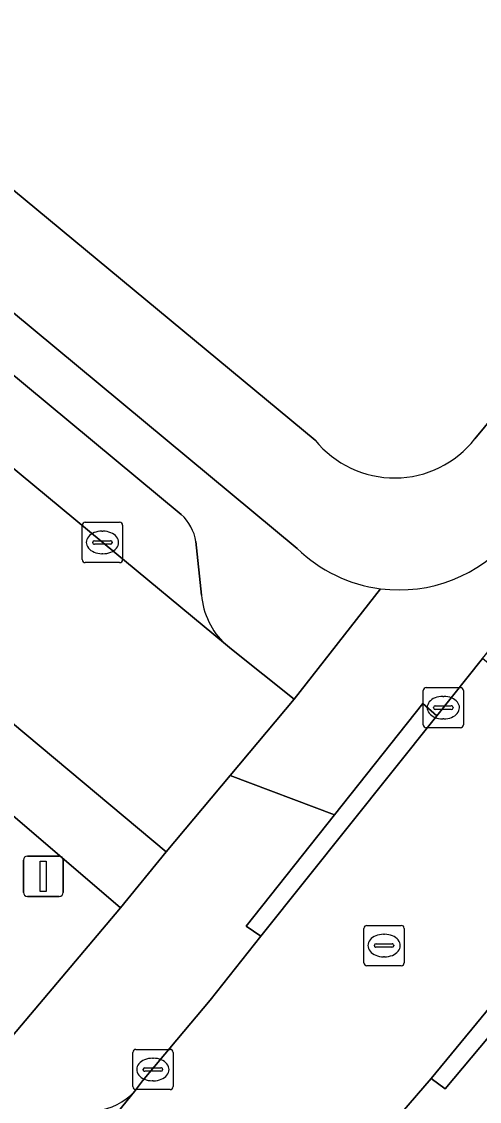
# Model space of a CAD drawing. Extents: x 162073 to 163043, y 381818 to 382561.
# Drawn here: x 162388.66 to 162400.04, y 382197.82 to 382224.65 of the extents above; entities that cross this region are included whole.
import ezdxf

# ---------------------------------------------------------------- set-up
doc = ezdxf.new("R2010")
doc.units = 0
for name, color, linetype in [('IMGEO_Groenvoorziening', 7, 'Continuous'), ('IMGEO_Kolk', 7, 'Continuous'), ('IMGEO_Lichtmast', 7, 'Continuous'), ('IMGEO_Parkeervlak_open', 7, 'Continuous'), ('IMGEO_Rijbaan_lokaal_open', 7, 'Continuous'), ('IMGEO_Rioolput', 7, 'Continuous'), ('IMGEO_Voetpad_gesloten', 7, 'Continuous'), ('IMGEO_Voetpad_open', 7, 'Continuous')]:
    doc.layers.add(name, color=color, linetype=linetype)

msp = doc.modelspace()

# ---------------------------------------------------------------- linework, layer by layer
at = {"layer": 'IMGEO_Groenvoorziening'}
msp.add_lwpolyline([(162399.925, 382214.283), (162405.299, 382220.769), (162400.932, 382224.293), (162390.268, 382233.111), (162383.332, 382224.712), (162395.955, 382214.253)], dxfattribs=at)
msp.add_arc((162397.928, 382215.853), 2.541, 219.0478, 321.8181, dxfattribs=at)
at = {"layer": 'IMGEO_Kolk'}
for p, q in [((162390.247, 382212.21), (162391.099, 382212.21)), ((162390.172, 382211.284), (162390.172, 382212.136)), ((162390.66, 382211.99), (162390.685, 382211.99)), ((162391.173, 382212.136), (162391.173, 382211.284)), ((162390.431, 382211.704), (162390.431, 382211.716)), ((162390.869, 382211.667), (162390.471, 382211.667)), ((162390.474, 382211.753), (162390.872, 382211.753)), ((162390.915, 382211.716), (162390.915, 382211.704)), ((162390.683, 382211.43), (162390.658, 382211.43)), ((162391.099, 382211.21), (162390.247, 382211.21)), ((162398.638, 382207.18), (162398.638, 382208.032)), ((162398.713, 382208.106), (162399.565, 382208.106)), ((162399.639, 382208.032), (162399.639, 382207.18)), ((162398.94, 382207.649), (162399.338, 382207.649)), ((162399.126, 382207.886), (162399.151, 382207.886)), ((162398.897, 382207.6), (162398.897, 382207.612)), ((162399.335, 382207.563), (162398.937, 382207.563)), ((162399.381, 382207.612), (162399.381, 382207.6)), ((162399.565, 382207.106), (162398.713, 382207.106)), ((162399.149, 382207.326), (162399.124, 382207.326)), ((162391.5, 382199.117), (162392.352, 382199.117)), ((162391.425, 382198.191), (162391.425, 382199.043)), ((162391.913, 382198.897), (162391.938, 382198.897)), ((162392.426, 382199.043), (162392.426, 382198.191)), ((162391.684, 382198.611), (162391.684, 382198.623)), ((162392.122, 382198.574), (162391.724, 382198.574)), ((162391.727, 382198.66), (162392.125, 382198.66)), ((162392.168, 382198.623), (162392.168, 382198.611)), ((162391.936, 382198.337), (162391.911, 382198.337)), ((162392.352, 382198.117), (162391.5, 382198.117))]:
    msp.add_line(p, q, dxfattribs=at)
for points in [[(162390.247, 382212.21), (162391.099, 382212.21)], [(162390.172, 382211.284), (162390.172, 382212.136)], [(162391.173, 382212.136), (162391.173, 382211.284)], [(162391.099, 382211.21), (162390.247, 382211.21)], [(162398.638, 382207.18), (162398.638, 382208.032)], [(162398.713, 382208.106), (162399.565, 382208.106)], [(162399.639, 382208.032), (162399.639, 382207.18)], [(162399.565, 382207.106), (162398.713, 382207.106)], [(162391.5, 382199.117), (162392.352, 382199.117)], [(162391.425, 382198.191), (162391.425, 382199.043)], [(162392.426, 382199.043), (162392.426, 382198.191)], [(162392.352, 382198.117), (162391.5, 382198.117)]]:
    msp.add_lwpolyline(points, dxfattribs=at)
for centre, radius, start, end in [((162390.249, 382212.134), 0.0765, 91.552, 178.448), ((162390.249, 382212.134), 0.0765, 91.552, 178.448), ((162391.097, 382212.134), 0.0765, 1.552, 88.448), ((162391.097, 382212.134), 0.0765, 1.552, 88.448), ((162390.471, 382211.713), 0.0403, 85.8775, 175.7526), ((162390.468, 382211.703), 0.0366, 178.938, 274.7102), ((162390.872, 382211.71), 0.043, 264.8664, 352.4533), ((162390.876, 382211.715), 0.0386, 1.7309, 96.639), ((162390.249, 382211.286), 0.0765, 181.552, 268.448), ((162390.249, 382211.286), 0.0765, 181.552, 268.448), ((162391.097, 382211.286), 0.0765, 271.552, 358.448), ((162391.097, 382211.286), 0.0765, 271.552, 358.448), ((162398.715, 382208.03), 0.0765, 91.552, 178.448), ((162398.715, 382208.03), 0.0765, 91.552, 178.448), ((162399.563, 382208.03), 0.0765, 1.552, 88.448), ((162399.563, 382208.03), 0.0765, 1.552, 88.448), ((162398.937, 382207.609), 0.0403, 85.8775, 175.7526), ((162399.342, 382207.611), 0.0386, 1.7309, 96.639), ((162398.934, 382207.599), 0.0366, 178.938, 274.7102), ((162399.338, 382207.606), 0.043, 264.8664, 352.4533), ((162398.715, 382207.182), 0.0765, 181.552, 268.448), ((162398.715, 382207.182), 0.0765, 181.552, 268.448), ((162399.563, 382207.182), 0.0765, 271.552, 358.448), ((162399.563, 382207.182), 0.0765, 271.552, 358.448), ((162391.502, 382199.041), 0.0765, 91.552, 178.448), ((162391.502, 382199.041), 0.0765, 91.552, 178.448), ((162392.35, 382199.041), 0.0765, 1.552, 88.448), ((162392.35, 382199.041), 0.0765, 1.552, 88.448), ((162391.724, 382198.62), 0.0403, 85.8775, 175.7526), ((162391.721, 382198.61), 0.0366, 178.938, 274.7102), ((162392.125, 382198.617), 0.043, 264.8664, 352.4533), ((162392.129, 382198.622), 0.0386, 1.7309, 96.639), ((162391.502, 382198.193), 0.0765, 181.552, 268.448), ((162391.502, 382198.193), 0.0765, 181.552, 268.448), ((162392.35, 382198.193), 0.0765, 271.552, 358.448), ((162392.35, 382198.193), 0.0765, 271.552, 358.448)]:
    msp.add_arc(centre, radius, start, end, dxfattribs=at)
for centre, major_axis, ratio, start_param, end_param in [((162390.659, 382211.71), (-0.387, 0.002), 0.722429, 4.712389, 7.853982), ((162390.684, 382211.71), (-0.39, 0.002), 0.717154, 1.570796, 4.712389), ((162399.125, 382207.606), (-0.387, 0.002), 0.722429, 4.712389, 7.853982), ((162399.15, 382207.606), (-0.39, 0.002), 0.717154, 1.570796, 4.712389), ((162391.912, 382198.617), (-0.387, 0.002), 0.722429, 4.712389, 7.853982), ((162391.937, 382198.617), (-0.39, 0.002), 0.717154, 1.570796, 4.712389)]:
    msp.add_ellipse(centre, major_axis=major_axis, ratio=ratio, start_param=start_param, end_param=end_param, dxfattribs=at)
at = {"layer": 'IMGEO_Lichtmast'}
for p, q in [((162388.808, 382203.917), (162389.598, 382203.917)), ((162389.598, 382203.917), (162388.808, 382203.917)), ((162388.708, 382203.017), (162388.708, 382203.817)), ((162388.708, 382203.817), (162388.708, 382203.017)), ((162389.698, 382203.817), (162389.698, 382203.017)), ((162389.698, 382203.017), (162389.698, 382203.817)), ((162389.598, 382202.917), (162388.808, 382202.917)), ((162388.808, 382202.917), (162389.598, 382202.917))]:
    msp.add_line(p, q, dxfattribs=at)
msp.add_lwpolyline([(162389.128, 382203.792), (162389.278, 382203.792), (162389.278, 382203.042), (162389.128, 382203.042), (162389.128, 382203.792)], dxfattribs=at)
for centre, start, end in [((162388.808, 382203.817), 90, 180), ((162388.808, 382203.817), 90, 180), ((162389.598, 382203.817), 0, 90), ((162389.598, 382203.817), 360, 90), ((162388.808, 382203.017), 180, 270), ((162388.808, 382203.017), 180, 270), ((162389.598, 382203.017), 270, 0), ((162389.598, 382203.017), 270, 0)]:
    msp.add_arc(centre, 0.1, start, end, dxfattribs=at)
at = {"layer": 'IMGEO_Parkeervlak_open'}
for points in [[(162377.687, 382222.478), (162390.687, 382211.697), (162393.725, 382209.183)], [(162392.629, 382212.404), (162381.069, 382222.002)], [(162393.133, 382210.404), (162392.994, 382211.73)], [(162388.216, 382205.124), (162391.119, 382202.632), (162392.258, 382204.023), (162386.699, 382208.671)], [(162382.421, 382186.948), (162387.133, 382192.747), (162391.469, 382198.07)]]:
    msp.add_lwpolyline(points, dxfattribs=at)
for centre, radius, start, end in [((162391.838, 382211.54), 1.172, 9.3467, 47.5282), ((162395.005, 382210.558), 1.879, 184.6959, 227.0368), ((162390.346, 382199.126), 1.541, 276.3624, 316.7677)]:
    msp.add_arc(centre, radius, start, end, dxfattribs=at)
at = {"layer": 'IMGEO_Rijbaan_lokaal_open'}
for points in [[(162369.486, 382223.432), (162369.804, 382222.715), (162372.897, 382220.114), (162386.433, 382208.909), (162386.574, 382208.775), (162386.699, 382208.671), (162392.258, 382204.023), (162393.848, 382205.919), (162395.437, 382207.815), (162393.88, 382209.055), (162393.725, 382209.183), (162390.687, 382211.697), (162377.687, 382222.478)], [(162403.616, 382205.939), (162400.109, 382208.829), (162398.977, 382207.405), (162394.607, 382201.927), (162393.345, 382200.337), (162392.521, 382199.353), (162391.67, 382198.337), (162391.469, 382198.07), (162387.133, 382192.747), (162382.421, 382186.948), (162380.42, 382184.465), (162375.549, 382178.578), (162374.573, 382177.417), (162370.999, 382173.141), (162375.161, 382169.721), (162388.281, 382185.55), (162395.883, 382194.813), (162396.623, 382195.74), (162397.535, 382196.883), (162398.84, 382198.394), (162403.183, 382203.671)]]:
    msp.add_lwpolyline(points, dxfattribs=at)
at = {"layer": 'IMGEO_Rioolput'}
for p, q in [((162397.167, 382201.27), (162397.167, 382202.122)), ((162397.242, 382202.196), (162398.094, 382202.196)), ((162398.168, 382202.122), (162398.168, 382201.27)), ((162397.469, 382201.739), (162397.867, 382201.739)), ((162397.655, 382201.976), (162397.68, 382201.976)), ((162397.426, 382201.69), (162397.426, 382201.702)), ((162397.864, 382201.653), (162397.466, 382201.653)), ((162397.91, 382201.702), (162397.91, 382201.69)), ((162397.678, 382201.416), (162397.653, 382201.416)), ((162398.094, 382201.196), (162397.242, 382201.196))]:
    msp.add_line(p, q, dxfattribs=at)
for points in [[(162397.167, 382201.27), (162397.167, 382202.122)], [(162397.242, 382202.196), (162398.094, 382202.196)], [(162398.168, 382202.122), (162398.168, 382201.27)], [(162398.094, 382201.196), (162397.242, 382201.196)]]:
    msp.add_lwpolyline(points, dxfattribs=at)
for centre, radius, start, end in [((162397.244, 382202.12), 0.0765, 91.552, 178.448), ((162397.244, 382202.12), 0.0765, 91.552, 178.448), ((162398.092, 382202.12), 0.0765, 1.552, 88.448), ((162398.092, 382202.12), 0.0765, 1.552, 88.448), ((162397.466, 382201.699), 0.0403, 85.8775, 175.7526), ((162397.871, 382201.701), 0.0386, 1.7309, 96.639), ((162397.463, 382201.689), 0.0366, 178.938, 274.7102), ((162397.867, 382201.696), 0.043, 264.8664, 352.4533), ((162397.244, 382201.272), 0.0765, 181.552, 268.448), ((162397.244, 382201.272), 0.0765, 181.552, 268.448), ((162398.092, 382201.272), 0.0765, 271.552, 358.448), ((162398.092, 382201.272), 0.0765, 271.552, 358.448)]:
    msp.add_arc(centre, radius, start, end, dxfattribs=at)
for centre, major_axis, ratio, start_param, end_param in [((162397.654, 382201.696), (-0.387, 0.002), 0.722429, 4.712389, 7.853982), ((162397.679, 382201.696), (-0.39, 0.002), 0.717154, 1.570796, 4.712389)]:
    msp.add_ellipse(centre, major_axis=major_axis, ratio=ratio, start_param=start_param, end_param=end_param, dxfattribs=at)
at = {"layer": 'IMGEO_Voetpad_gesloten'}
for points in [[(162432.056, 382253.378), (162429.318, 382250), (162424.079, 382243.537), (162415.408, 382233.07), (162413.858, 382231.184), (162405.299, 382220.769), (162399.925, 382214.283)], [(162395.955, 382214.253), (162383.332, 382224.712)], [(162382.438, 382222.415), (162395.512, 382211.561)]]:
    msp.add_lwpolyline(points, dxfattribs=at)
for centre, radius, start, end in [((162397.928, 382215.853), 2.541, 219.0478, 321.8181), ((162398.044, 382214.169), 3.638, 262.6671, 320.0462), ((162398.045, 382214.161), 3.63, 225.7465, 262.6405)]:
    msp.add_arc(centre, radius, start, end, dxfattribs=at)
at = {"layer": 'IMGEO_Voetpad_open'}
for points in [[(162395.512, 382211.561), (162382.438, 382222.415)], [(162381.069, 382222.002), (162392.629, 382212.404)], [(162397.58, 382210.561), (162395.437, 382207.815), (162393.848, 382205.919), (162396.436, 382204.943), (162398.63, 382207.71), (162398.977, 382207.405), (162400.109, 382208.829), (162403.183, 382212.607)], [(162392.994, 382211.73), (162393.133, 382210.404)], [(162393.725, 382209.183), (162393.88, 382209.055), (162395.437, 382207.815), (162397.58, 382210.561)], [(162394.607, 382201.927), (162394.242, 382202.176), (162396.436, 382204.943), (162393.848, 382205.919), (162392.258, 382204.023), (162391.119, 382202.632), (162387.853, 382198.764), (162374.601, 382182.711), (162373.579, 382181.474), (162345.338, 382147.264), (162344.282, 382145.986), (162292.703, 382083.506), (162295.253, 382081.373), (162295.77, 382082.027)], [(162387.853, 382198.764), (162391.119, 382202.632), (162388.216, 382205.124)], [(162391.469, 382198.07), (162391.67, 382198.337), (162392.521, 382199.353), (162393.345, 382200.337), (162394.607, 382201.927)], [(162404.356, 382196.907), (162404.297, 382197.038), (162405.413, 382198.34), (162401.376, 382200.754), (162399.186, 382198.137), (162398.84, 382198.394), (162397.535, 382196.883), (162396.623, 382195.74), (162395.883, 382194.813)]]:
    msp.add_lwpolyline(points, dxfattribs=at)
for points in [[(162394.607, 382201.927), (162398.977, 382207.405), (162398.63, 382207.71), (162396.436, 382204.943), (162394.242, 382202.176)], [(162399.186, 382198.137), (162401.376, 382200.754), (162403.565, 382203.37), (162403.183, 382203.671), (162398.84, 382198.394)]]:
    msp.add_lwpolyline(points, close=True, dxfattribs=at)
for centre, radius, start, end in [((162391.838, 382211.54), 1.172, 9.3467, 47.5282), ((162398.044, 382214.169), 3.638, 262.6671, 320.0462), ((162398.045, 382214.161), 3.63, 225.7465, 262.6405), ((162395.005, 382210.558), 1.879, 184.6959, 227.0368), ((162390.346, 382199.126), 1.541, 276.3624, 316.7677)]:
    msp.add_arc(centre, radius, start, end, dxfattribs=at)

doc.saveas('drawing.dxf')
